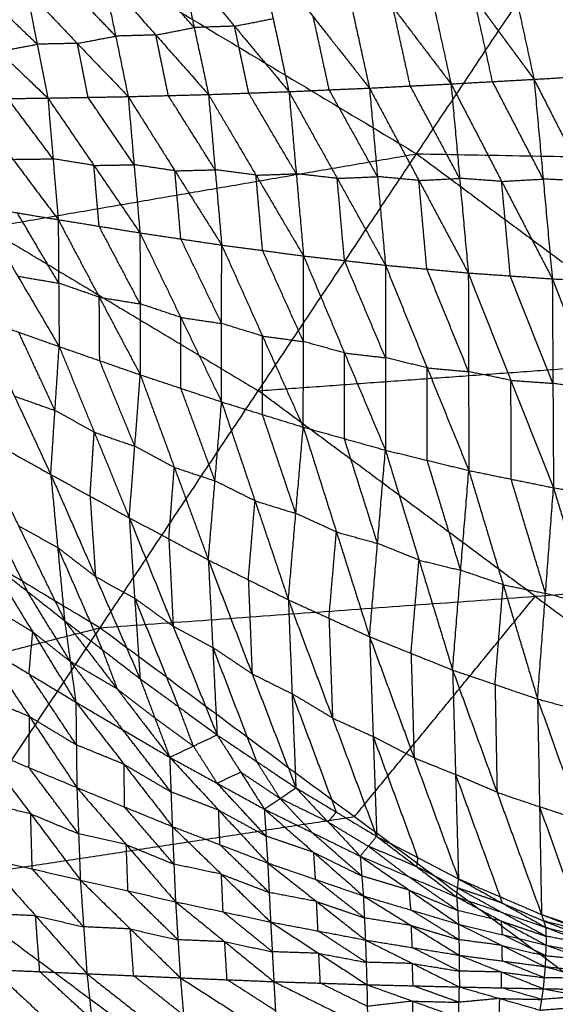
# Model space of a CAD drawing. Header units: millimetres. Extents: x -106 to 110, y -96 to 120.
# Tile 823 of 1020: x 42.23 to 48.4, y 69.49 to 80.83. Entities that reach past the tile are written whole.
import ezdxf

# ---------------------------------------------------------------- set-up
doc = ezdxf.new("R2010")
doc.units = ezdxf.units.MM
doc.header["$MEASUREMENT"] = 0
doc.layers.add('Default', color=7, linetype='Continuous', true_color=0x000000)

msp = doc.modelspace()

# ---------------------------------------------------------------- linework, layer by layer
at = {"layer": 'Default'}
for points in [[(46.805, 79.281, 5.589), (48.44, 81.728, 6.271), (50.075, 84.175, 6.953)], [(39.989, 83.366, 5.589), (43.397, 81.323, 5.589), (46.805, 79.281, 5.589)], [(47.714, 82.169, 1.522), (47.936, 81.154, 0.871), (48.158, 80.139, 0.22)], [(47.714, 82.169, 1.522), (48.424, 81.183, 0.884), (49.134, 80.197, 0.246)], [(46.777, 82.012, 1.449), (46.989, 81.049, 0.835), (47.202, 80.086, 0.222)], [(46.777, 82.012, 1.449), (47.467, 81.076, 0.834), (48.158, 80.139, 0.22)], [(45.863, 81.848, 1.393), (46.063, 80.943, 0.821), (46.262, 80.038, 0.249)], [(45.863, 81.848, 1.393), (46.533, 80.967, 0.808), (47.202, 80.086, 0.222)], [(44.968, 81.678, 1.352), (45.151, 80.838, 0.823), (45.334, 79.997, 0.294)], [(44.968, 81.678, 1.352), (45.615, 80.858, 0.8), (46.262, 80.038, 0.249)], [(44.242, 80.735, 0.839), (43.939, 81.077, 1.075), (43.635, 81.419, 1.312)], [(44.078, 81.505, 1.322), (44.242, 80.735, 0.839), (44.407, 79.964, 0.355)], [(44.078, 81.505, 1.322), (44.706, 80.751, 0.808), (45.334, 79.997, 0.294)], [(38.442, 80.472, 5.132), (40.919, 80.897, 5.36), (43.397, 81.323, 5.589)], [(43.193, 81.333, 1.302), (43.337, 80.636, 0.865), (43.481, 79.94, 0.427)], [(43.193, 81.333, 1.302), (43.8, 80.649, 0.829), (44.407, 79.964, 0.355)], [(43.337, 80.636, 0.865), (43.045, 80.943, 1.08), (42.752, 81.249, 1.296)], [(42.433, 80.543, 0.898), (42.152, 80.812, 1.091), (41.871, 81.081, 1.285)], [(42.311, 81.164, 1.289), (42.433, 80.543, 0.898), (42.556, 79.923, 0.506)], [(42.311, 81.164, 1.289), (42.896, 80.552, 0.858), (43.481, 79.94, 0.427)], [(41.431, 80.998, 1.281), (41.993, 80.461, 0.893), (42.556, 79.923, 0.506)], [(46.732, 80.062, 0.235), (46.632, 80.515, 0.522), (46.533, 80.967, 0.808)], [(47.68, 80.113, 0.221), (47.574, 80.594, 0.528), (47.467, 81.076, 0.834)], [(45.798, 80.018, 0.272), (45.706, 80.438, 0.536), (45.615, 80.858, 0.8)], [(44.706, 80.751, 0.808), (44.474, 80.743, 0.823), (44.242, 80.735, 0.839)], [(44.706, 80.751, 0.808), (44.928, 80.794, 0.816), (45.151, 80.838, 0.823)], [(44.87, 79.981, 0.325), (44.788, 80.366, 0.566), (44.706, 80.751, 0.808)], [(42.896, 80.552, 0.858), (43.117, 80.594, 0.861), (43.337, 80.636, 0.865)], [(43.8, 80.649, 0.829), (43.569, 80.643, 0.847), (43.337, 80.636, 0.865)], [(43.8, 80.649, 0.829), (44.021, 80.692, 0.834), (44.242, 80.735, 0.839)], [(43.944, 79.952, 0.391), (43.872, 80.3, 0.61), (43.8, 80.649, 0.829)], [(41.993, 80.461, 0.893), (42.213, 80.502, 0.895), (42.433, 80.543, 0.898)], [(42.896, 80.552, 0.858), (42.665, 80.548, 0.878), (42.433, 80.543, 0.898)], [(43.019, 79.931, 0.467), (42.957, 80.242, 0.662), (42.896, 80.552, 0.858)], [(48.158, 80.139, 0.22), (48.646, 80.168, 0.233), (49.134, 80.197, 0.246)], [(46.262, 80.038, 0.249), (46.732, 80.062, 0.235), (47.202, 80.086, 0.222)], [(47.301, 78.998, -0.077), (47.017, 79.53, 0.079), (46.732, 80.062, 0.235)], [(47.202, 80.086, 0.222), (47.68, 80.113, 0.221), (48.158, 80.139, 0.22)], [(47.202, 80.086, 0.222), (47.301, 78.998, -0.077), (47.401, 77.909, -0.377)], [(47.202, 80.086, 0.222), (47.785, 78.963, -0.099), (48.369, 77.841, -0.421)], [(48.264, 78.99, -0.101), (47.972, 79.551, 0.06), (47.68, 80.113, 0.221)], [(48.158, 80.139, 0.22), (48.264, 78.99, -0.101), (48.369, 77.841, -0.421)], [(48.158, 80.139, 0.22), (48.756, 78.966, -0.106), (49.353, 77.793, -0.432)], [(43.481, 79.94, 0.427), (43.944, 79.952, 0.391), (44.407, 79.964, 0.355)], [(44.483, 79.097, 0.124), (44.213, 79.524, 0.258), (43.944, 79.952, 0.391)], [(44.407, 79.964, 0.355), (44.87, 79.981, 0.325), (45.334, 79.997, 0.294)], [(44.407, 79.964, 0.355), (44.483, 79.097, 0.124), (44.559, 78.23, -0.107)], [(44.407, 79.964, 0.355), (44.954, 79.035, 0.07), (45.502, 78.105, -0.215)], [(45.418, 79.051, 0.04), (45.144, 79.516, 0.182), (44.87, 79.981, 0.325)], [(45.334, 79.997, 0.294), (45.798, 80.018, 0.272), (46.262, 80.038, 0.249)], [(45.334, 79.997, 0.294), (45.418, 79.051, 0.04), (45.502, 78.105, -0.215)], [(45.334, 79.997, 0.294), (45.89, 78.998, -0.006), (46.446, 77.998, -0.307)], [(46.354, 79.018, -0.029), (46.076, 79.518, 0.121), (45.798, 80.018, 0.272)], [(46.262, 80.038, 0.249), (46.354, 79.018, -0.029), (46.446, 77.998, -0.307)], [(46.262, 80.038, 0.249), (46.831, 78.974, -0.064), (47.401, 77.909, -0.377)], [(41.632, 79.912, 0.587), (42.094, 79.917, 0.547), (42.556, 79.923, 0.506)], [(41.632, 79.912, 0.587), (42.153, 79.217, 0.363), (42.675, 78.523, 0.139)], [(42.615, 79.223, 0.323), (42.355, 79.57, 0.435), (42.094, 79.917, 0.547)], [(42.556, 79.923, 0.506), (43.019, 79.931, 0.467), (43.481, 79.94, 0.427)], [(42.556, 79.923, 0.506), (42.615, 79.223, 0.323), (42.675, 78.523, 0.139)], [(42.556, 79.923, 0.506), (43.086, 79.147, 0.259), (43.617, 78.371, 0.013)], [(43.549, 79.155, 0.22), (43.284, 79.543, 0.343), (43.019, 79.931, 0.467)], [(43.481, 79.94, 0.427), (43.549, 79.155, 0.22), (43.617, 78.371, 0.013)], [(43.481, 79.94, 0.427), (44.02, 79.085, 0.16), (44.559, 78.23, -0.107)], [(36.895, 77.577, 4.676), (41.85, 78.429, 5.132), (46.805, 79.281, 5.589)], [(43.158, 73.823, 4.676), (44.981, 76.552, 5.132), (46.805, 79.281, 5.589)], [(46.805, 79.281, 5.589), (49.996, 76.914, 5.589), (53.187, 74.547, 5.589)], [(46.805, 79.281, 5.589), (51.863, 79.189, 6.271), (56.921, 79.098, 6.953)], [(42.153, 79.217, 0.363), (42.384, 79.22, 0.343), (42.615, 79.223, 0.323)], [(43.086, 79.147, 0.259), (42.851, 79.185, 0.291), (42.615, 79.223, 0.323)], [(43.086, 79.147, 0.259), (43.318, 79.151, 0.24), (43.549, 79.155, 0.22)], [(44.02, 79.085, 0.16), (43.785, 79.12, 0.19), (43.549, 79.155, 0.22)], [(43.146, 78.447, 0.076), (43.116, 78.797, 0.168), (43.086, 79.147, 0.259)], [(44.02, 79.085, 0.16), (44.251, 79.091, 0.142), (44.483, 79.097, 0.124)], [(44.088, 78.301, -0.047), (44.054, 78.693, 0.057), (44.02, 79.085, 0.16)], [(44.954, 79.035, 0.07), (44.719, 79.066, 0.097), (44.483, 79.097, 0.124)], [(44.954, 79.035, 0.07), (45.186, 79.043, 0.055), (45.418, 79.051, 0.04)], [(45.89, 78.998, -0.006), (45.654, 79.024, 0.017), (45.418, 79.051, 0.04)], [(45.03, 78.168, -0.161), (44.992, 78.601, -0.045), (44.954, 79.035, 0.07)], [(45.89, 78.998, -0.006), (46.122, 79.008, -0.017), (46.354, 79.018, -0.029)], [(45.974, 78.052, -0.261), (45.932, 78.525, -0.133), (45.89, 78.998, -0.006)], [(46.831, 78.974, -0.064), (46.593, 78.996, -0.047), (46.354, 79.018, -0.029)], [(46.831, 78.974, -0.064), (47.066, 78.986, -0.071), (47.301, 78.998, -0.077)], [(46.923, 77.954, -0.342), (46.877, 78.464, -0.203), (46.831, 78.974, -0.064)], [(47.785, 78.963, -0.099), (47.543, 78.981, -0.088), (47.301, 78.998, -0.077)], [(47.785, 78.963, -0.099), (48.025, 78.977, -0.1), (48.264, 78.99, -0.101)], [(47.885, 77.875, -0.399), (47.835, 78.419, -0.249), (47.785, 78.963, -0.099)], [(48.756, 78.966, -0.106), (48.51, 78.978, -0.103), (48.264, 78.99, -0.101)], [(41.734, 78.68, 0.266), (42.204, 78.601, 0.203), (42.675, 78.523, 0.139)], [(41.734, 78.68, 0.266), (42.21, 77.871, 0.187), (42.686, 77.061, 0.107)], [(42.68, 77.792, 0.123), (42.442, 78.197, 0.163), (42.204, 78.601, 0.203)], [(42.675, 78.523, 0.139), (42.68, 77.792, 0.123), (42.686, 77.061, 0.107)], [(42.675, 78.523, 0.139), (43.146, 78.447, 0.076), (43.617, 78.371, 0.013)], [(42.675, 78.523, 0.139), (43.148, 77.629, 0.055), (43.621, 76.736, -0.029)], [(41.85, 78.429, 5.132), (43.415, 77.49, 5.132), (44.981, 76.552, 5.132)], [(43.619, 77.553, -0.008), (43.382, 78, 0.034), (43.146, 78.447, 0.076)], [(43.617, 78.371, 0.013), (43.619, 77.553, -0.008), (43.621, 76.736, -0.029)], [(43.617, 78.371, 0.013), (44.087, 77.397, -0.073), (44.558, 76.424, -0.159)], [(43.617, 78.371, 0.013), (44.088, 78.301, -0.047), (44.559, 78.23, -0.107)], [(44.558, 77.327, -0.133), (44.323, 77.814, -0.09), (44.088, 78.301, -0.047)], [(44.558, 76.424, -0.159), (44.558, 77.327, -0.133), (44.559, 78.23, -0.107)], [(44.559, 78.23, -0.107), (45.029, 77.182, -0.193), (45.499, 76.133, -0.279)], [(44.559, 78.23, -0.107), (45.03, 78.168, -0.161), (45.502, 78.105, -0.215)], [(45.501, 77.119, -0.247), (45.265, 77.643, -0.204), (45.03, 78.168, -0.161)], [(45.499, 76.133, -0.279), (45.501, 77.119, -0.247), (45.502, 78.105, -0.215)], [(45.502, 78.105, -0.215), (45.974, 78.052, -0.261), (46.446, 77.998, -0.307)], [(45.502, 78.105, -0.215), (45.974, 76.987, -0.298), (46.446, 75.868, -0.382)], [(46.446, 76.933, -0.344), (46.21, 77.492, -0.302), (45.974, 78.052, -0.261)], [(46.446, 77.998, -0.307), (46.446, 76.933, -0.344), (46.446, 75.868, -0.382)], [(46.446, 77.998, -0.307), (46.923, 77.954, -0.342), (47.401, 77.909, -0.377)], [(46.446, 77.998, -0.307), (46.926, 76.816, -0.386), (47.407, 75.634, -0.465)], [(47.404, 76.772, -0.421), (47.164, 77.363, -0.381), (46.923, 77.954, -0.342)], [(47.401, 77.909, -0.377), (47.404, 76.772, -0.421), (47.407, 75.634, -0.465)], [(47.401, 77.909, -0.377), (47.885, 77.875, -0.399), (48.369, 77.841, -0.421)], [(47.401, 77.909, -0.377), (47.892, 76.672, -0.45), (48.383, 75.435, -0.522)], [(42.21, 77.871, 0.187), (42.445, 77.831, 0.155), (42.68, 77.792, 0.123)], [(43.148, 77.629, 0.055), (42.914, 77.711, 0.089), (42.68, 77.792, 0.123)], [(48.376, 76.638, -0.472), (48.131, 77.256, -0.435), (47.885, 77.875, -0.399)], [(48.369, 77.841, -0.421), (48.376, 76.638, -0.472), (48.383, 75.435, -0.522)], [(48.369, 77.841, -0.421), (48.861, 77.817, -0.426), (49.353, 77.793, -0.432)], [(48.369, 77.841, -0.421), (48.873, 76.559, -0.484), (49.377, 75.277, -0.548)], [(36.895, 77.577, 4.676), (40.026, 75.7, 4.676), (43.158, 73.823, 4.676)], [(43.153, 76.899, 0.039), (43.151, 77.264, 0.047), (43.148, 77.629, 0.055)], [(43.148, 77.629, 0.055), (43.383, 77.591, 0.024), (43.619, 77.553, -0.008)], [(44.087, 77.397, -0.073), (43.853, 77.475, -0.041), (43.619, 77.553, -0.008)], [(41.752, 77.392, 0.243), (42.171, 76.49, 0.361), (42.589, 75.588, 0.479)], [(41.752, 77.392, 0.243), (42.219, 77.227, 0.175), (42.686, 77.061, 0.107)], [(44.089, 76.58, -0.094), (44.088, 76.989, -0.084), (44.087, 77.397, -0.073)], [(44.087, 77.397, -0.073), (44.323, 77.362, -0.103), (44.558, 77.327, -0.133)], [(42.638, 76.325, 0.293), (42.428, 76.776, 0.234), (42.219, 77.227, 0.175)], [(45.029, 77.182, -0.193), (44.794, 77.254, -0.163), (44.558, 77.327, -0.133)], [(45.029, 76.278, -0.219), (45.029, 76.73, -0.206), (45.029, 77.182, -0.193)], [(45.029, 77.182, -0.193), (45.265, 77.15, -0.22), (45.501, 77.119, -0.247)], [(45.974, 76.987, -0.298), (45.737, 77.053, -0.273), (45.501, 77.119, -0.247)], [(42.589, 75.588, 0.479), (42.638, 76.325, 0.293), (42.686, 77.061, 0.107)], [(42.686, 77.061, 0.107), (43.09, 76.075, 0.243), (43.494, 75.089, 0.379)], [(42.686, 77.061, 0.107), (43.153, 76.899, 0.039), (43.621, 76.736, -0.029)], [(43.558, 75.912, 0.175), (43.355, 76.405, 0.107), (43.153, 76.899, 0.039)], [(44.981, 76.552, 5.132), (47.489, 76.733, 5.36), (49.996, 76.914, 5.589)], [(45.973, 76.001, -0.33), (45.973, 76.494, -0.314), (45.974, 76.987, -0.298)], [(45.974, 76.987, -0.298), (46.21, 76.96, -0.321), (46.446, 76.933, -0.344)], [(46.926, 76.816, -0.386), (46.686, 76.875, -0.365), (46.446, 76.933, -0.344)], [(46.927, 75.751, -0.423), (46.927, 76.284, -0.405), (46.926, 76.816, -0.386)], [(46.926, 76.816, -0.386), (47.165, 76.794, -0.403), (47.404, 76.772, -0.421)], [(47.892, 76.672, -0.45), (47.648, 76.722, -0.435), (47.404, 76.772, -0.421)], [(43.494, 75.089, 0.379), (43.558, 75.912, 0.175), (43.621, 76.736, -0.029)], [(43.621, 76.736, -0.029), (44.013, 75.67, 0.127), (44.405, 74.604, 0.283)], [(43.621, 76.736, -0.029), (44.089, 76.58, -0.094), (44.558, 76.424, -0.159)], [(47.895, 75.534, -0.494), (47.894, 76.103, -0.472), (47.892, 76.672, -0.45)], [(47.892, 76.672, -0.45), (48.134, 76.655, -0.461), (48.376, 76.638, -0.472)], [(44.482, 75.514, 0.062), (44.286, 76.047, -0.016), (44.089, 76.58, -0.094)], [(48.172, 74.185, 5.132), (46.577, 75.369, 5.132), (44.981, 76.552, 5.132)], [(48.873, 76.559, -0.484), (48.625, 76.598, -0.478), (48.376, 76.638, -0.472)], [(42.171, 76.49, 0.361), (42.404, 76.407, 0.327), (42.638, 76.325, 0.293)], [(43.09, 76.075, 0.243), (42.864, 76.2, 0.268), (42.638, 76.325, 0.293)], [(44.405, 74.604, 0.283), (44.482, 75.514, 0.062), (44.558, 76.424, -0.159)], [(44.558, 76.424, -0.159), (44.943, 75.284, 0.019), (45.327, 74.145, 0.197)], [(44.558, 76.424, -0.159), (45.029, 76.278, -0.219), (45.499, 76.133, -0.279)], [(45.413, 75.139, -0.041), (45.221, 75.709, -0.13), (45.029, 76.278, -0.219)], [(41.686, 76.092, 0.581), (42.138, 75.84, 0.53), (42.589, 75.588, 0.479)], [(41.686, 76.092, 0.581), (42.217, 74.998, 0.938), (42.749, 73.904, 1.295)], [(45.327, 74.145, 0.197), (45.413, 75.139, -0.041), (45.499, 76.133, -0.279)], [(45.499, 76.133, -0.279), (45.881, 74.926, -0.077), (46.263, 73.72, 0.124)], [(45.499, 76.133, -0.279), (45.973, 76.001, -0.33), (46.446, 75.868, -0.382)], [(43.042, 75.338, 0.429), (43.066, 75.707, 0.336), (43.09, 76.075, 0.243)], [(43.09, 76.075, 0.243), (43.324, 75.994, 0.209), (43.558, 75.912, 0.175)], [(46.355, 74.794, -0.129), (46.164, 75.397, -0.23), (45.973, 76.001, -0.33)], [(44.013, 75.67, 0.127), (43.785, 75.791, 0.151), (43.558, 75.912, 0.175)], [(46.263, 73.72, 0.124), (46.355, 74.794, -0.129), (46.446, 75.868, -0.382)], [(46.446, 75.868, -0.382), (46.833, 74.602, -0.157), (47.22, 73.336, 0.068)], [(46.446, 75.868, -0.382), (46.927, 75.751, -0.423), (47.407, 75.634, -0.465)], [(47.313, 74.485, -0.198), (47.12, 75.118, -0.311), (46.927, 75.751, -0.423)], [(43.95, 74.847, 0.331), (43.981, 75.258, 0.229), (44.013, 75.67, 0.127)], [(44.013, 75.67, 0.127), (44.247, 75.592, 0.095), (44.482, 75.514, 0.062)], [(42.589, 75.588, 0.479), (42.669, 74.746, 0.887), (42.749, 73.904, 1.295)], [(42.589, 75.588, 0.479), (43.042, 75.338, 0.429), (43.494, 75.089, 0.379)], [(42.589, 75.588, 0.479), (43.104, 74.412, 0.882), (43.618, 73.236, 1.285)], [(47.22, 73.336, 0.068), (47.313, 74.485, -0.198), (47.407, 75.634, -0.465)], [(47.407, 75.634, -0.465), (47.803, 74.318, -0.216), (48.199, 73.003, 0.033)], [(47.407, 75.634, -0.465), (47.895, 75.534, -0.494), (48.383, 75.435, -0.522)], [(48.291, 74.219, -0.245), (48.093, 74.877, -0.369), (47.895, 75.534, -0.494)], [(44.943, 75.284, 0.019), (44.712, 75.399, 0.041), (44.482, 75.514, 0.062)], [(48.199, 73.003, 0.033), (48.291, 74.219, -0.245), (48.383, 75.435, -0.522)], [(48.383, 75.435, -0.522), (48.792, 74.083, -0.249), (49.201, 72.732, 0.024)], [(48.383, 75.435, -0.522), (48.88, 75.356, -0.535), (49.377, 75.277, -0.548)], [(41.784, 75.338, 0.945), (42.05, 74.791, 1.123), (42.316, 74.245, 1.302)], [(43.042, 75.338, 0.429), (43.073, 74.875, 0.656), (43.104, 74.412, 0.882)], [(44.866, 74.375, 0.24), (44.904, 74.83, 0.13), (44.943, 75.284, 0.019)], [(44.943, 75.284, 0.019), (45.178, 75.212, -0.011), (45.413, 75.139, -0.041)], [(43.494, 75.089, 0.379), (43.556, 74.162, 0.832), (43.618, 73.236, 1.285)], [(43.494, 75.089, 0.379), (43.95, 74.847, 0.331), (44.405, 74.604, 0.283)], [(43.494, 75.089, 0.379), (44, 73.839, 0.83), (44.506, 72.589, 1.282)], [(45.881, 74.926, -0.077), (45.647, 75.033, -0.059), (45.413, 75.139, -0.041)], [(42.217, 74.998, 0.938), (42.443, 74.872, 0.913), (42.669, 74.746, 0.887)], [(43.95, 74.847, 0.331), (43.975, 74.343, 0.581), (44, 73.839, 0.83)], [(45.795, 73.932, 0.161), (45.838, 74.429, 0.042), (45.881, 74.926, -0.077)], [(45.881, 74.926, -0.077), (46.118, 74.86, -0.103), (46.355, 74.794, -0.129)], [(42.669, 74.746, 0.887), (42.926, 74.158, 1.089), (43.183, 73.57, 1.29)], [(43.104, 74.412, 0.882), (42.886, 74.579, 0.885), (42.669, 74.746, 0.887)], [(46.833, 74.602, -0.157), (46.594, 74.698, -0.143), (46.355, 74.794, -0.129)], [(41.883, 74.585, 1.308), (42.316, 74.245, 1.302), (42.749, 73.904, 1.295)], [(41.883, 74.585, 1.308), (42.381, 73.775, 0.842), (42.878, 72.966, 0.376)], [(43.158, 73.823, 4.676), (48.172, 74.185, 5.132), (53.187, 74.547, 5.589)], [(44.405, 74.604, 0.283), (44.456, 73.596, 0.783), (44.506, 72.589, 1.282)], [(44.405, 74.604, 0.283), (44.866, 74.375, 0.24), (45.327, 74.145, 0.197)], [(44.405, 74.604, 0.283), (44.909, 73.292, 0.785), (45.414, 71.98, 1.286)], [(46.741, 73.528, 0.096), (46.787, 74.065, -0.03), (46.833, 74.602, -0.157)], [(46.833, 74.602, -0.157), (47.073, 74.543, -0.178), (47.313, 74.485, -0.198)], [(43.104, 74.412, 0.882), (43.33, 74.287, 0.857), (43.556, 74.162, 0.832)], [(47.803, 74.318, -0.216), (47.558, 74.402, -0.207), (47.313, 74.485, -0.198)], [(44.866, 74.375, 0.24), (44.888, 73.833, 0.513), (44.909, 73.292, 0.785)], [(47.709, 73.169, 0.051), (47.756, 73.744, -0.083), (47.803, 74.318, -0.216)], [(47.803, 74.318, -0.216), (48.047, 74.269, -0.23), (48.291, 74.219, -0.245)], [(42.813, 73.435, 0.835), (42.565, 73.84, 1.069), (42.316, 74.245, 1.302)], [(43.556, 74.162, 0.832), (43.809, 73.537, 1.058), (44.062, 72.912, 1.284)], [(44, 73.839, 0.83), (43.778, 74.001, 0.831), (43.556, 74.162, 0.832)], [(46.09, 71.648, 4.676), (47.131, 72.917, 4.904), (48.172, 74.185, 5.132)], [(48.172, 74.185, 5.132), (49.639, 73.098, 5.132), (51.105, 72.01, 5.132)], [(48.792, 74.083, -0.249), (48.542, 74.151, -0.247), (48.291, 74.219, -0.245)], [(42.381, 73.775, 0.842), (42.111, 73.938, 0.806), (41.841, 74.1, 0.769)], [(45.327, 74.145, 0.197), (45.37, 73.062, 0.742), (45.414, 71.98, 1.286)], [(45.327, 74.145, 0.197), (45.795, 73.932, 0.161), (46.263, 73.72, 0.124)], [(45.327, 74.145, 0.197), (45.836, 72.783, 0.749), (46.345, 71.42, 1.3)], [(33.586, 71.387, 4.188), (38.372, 72.605, 4.432), (43.158, 73.823, 4.676)], [(39.258, 67.987, 4.188), (41.208, 70.905, 4.432), (43.158, 73.823, 4.676)], [(42.749, 73.904, 1.295), (42.813, 73.435, 0.835), (42.878, 72.966, 0.376)], [(42.749, 73.904, 1.295), (43.183, 73.57, 1.29), (43.618, 73.236, 1.285)], [(42.749, 73.904, 1.295), (43.354, 73.118, 0.911), (43.96, 72.331, 0.526)], [(43.158, 73.823, 4.676), (46.09, 71.648, 4.676), (49.023, 69.473, 4.676)], [(44, 73.839, 0.83), (44.228, 73.718, 0.806), (44.456, 73.596, 0.783)], [(45.795, 73.932, 0.161), (45.816, 73.358, 0.455), (45.836, 72.783, 0.749)], [(42.339, 73.291, 0.303), (42.36, 73.533, 0.573), (42.381, 73.775, 0.842)], [(42.381, 73.775, 0.842), (42.597, 73.605, 0.839), (42.813, 73.435, 0.835)], [(46.263, 73.72, 0.124), (46.304, 72.57, 0.712), (46.345, 71.42, 1.3)], [(46.263, 73.72, 0.124), (46.741, 73.528, 0.096), (47.22, 73.336, 0.068)], [(46.263, 73.72, 0.124), (46.776, 72.325, 0.725), (47.288, 70.931, 1.325)], [(41.799, 73.616, 0.23), (42.339, 73.291, 0.303), (42.878, 72.966, 0.376)], [(41.799, 73.616, 0.23), (42.345, 72.799, 0.02), (42.89, 71.982, -0.191)], [(44.456, 73.596, 0.783), (44.708, 72.94, 1.033), (44.96, 72.284, 1.284)], [(44.909, 73.292, 0.785), (44.683, 73.444, 0.784), (44.456, 73.596, 0.783)], [(43.183, 73.57, 1.29), (43.269, 73.344, 1.1), (43.354, 73.118, 0.911)], [(46.741, 73.528, 0.096), (46.759, 72.926, 0.411), (46.776, 72.325, 0.725)], [(42.813, 73.435, 0.835), (43.116, 73.042, 0.643), (43.419, 72.648, 0.451)], [(43.354, 73.118, 0.911), (43.084, 73.276, 0.873), (42.813, 73.435, 0.835)], [(42.884, 72.474, 0.092), (42.612, 72.882, 0.198), (42.339, 73.291, 0.303)], [(44.909, 73.292, 0.785), (45.14, 73.177, 0.763), (45.37, 73.062, 0.742)], [(47.22, 73.336, 0.068), (47.254, 72.133, 0.697), (47.288, 70.931, 1.325)], [(47.22, 73.336, 0.068), (47.709, 73.169, 0.051), (48.199, 73.003, 0.033)], [(47.22, 73.336, 0.068), (47.732, 71.928, 0.715), (48.245, 70.52, 1.363)], [(43.618, 73.236, 1.285), (43.789, 72.784, 0.906), (43.96, 72.331, 0.526)], [(43.618, 73.236, 1.285), (44.062, 72.912, 1.284), (44.506, 72.589, 1.282)], [(47.709, 73.169, 0.051), (47.721, 72.549, 0.383), (47.732, 71.928, 0.715)], [(42.345, 72.799, 0.02), (42.069, 72.914, -0.041), (41.792, 73.029, -0.101)], [(43.354, 73.118, 0.911), (43.572, 72.951, 0.908), (43.789, 72.784, 0.906)], [(45.37, 73.062, 0.742), (45.625, 72.381, 1.017), (45.879, 71.7, 1.293)], [(45.836, 72.783, 0.749), (45.603, 72.923, 0.745), (45.37, 73.062, 0.742)], [(42.878, 72.966, 0.376), (42.884, 72.474, 0.092), (42.89, 71.982, -0.191)], [(42.878, 72.966, 0.376), (43.419, 72.648, 0.451), (43.96, 72.331, 0.526)], [(42.878, 72.966, 0.376), (43.434, 72.25, 0.216), (43.989, 71.534, 0.056)], [(48.199, 73.003, 0.033), (48.222, 71.761, 0.698), (48.245, 70.52, 1.363)], [(48.199, 73.003, 0.033), (48.7, 72.867, 0.028), (49.201, 72.732, 0.024)], [(48.199, 73.003, 0.033), (48.7, 71.602, 0.723), (49.202, 70.201, 1.413)], [(44.233, 72.46, 0.904), (44.148, 72.686, 1.094), (44.062, 72.912, 1.284)], [(42.338, 72.212, -0.312), (42.341, 72.506, -0.146), (42.345, 72.799, 0.02)], [(42.345, 72.799, 0.02), (42.615, 72.636, 0.056), (42.884, 72.474, 0.092)], [(43.789, 72.784, 0.906), (44.011, 72.622, 0.905), (44.233, 72.46, 0.904)], [(45.836, 72.783, 0.749), (46.07, 72.676, 0.731), (46.304, 72.57, 0.712)], [(43.974, 71.932, 0.291), (43.697, 72.29, 0.371), (43.419, 72.648, 0.451)], [(43.96, 72.331, 0.526), (44.233, 72.46, 0.904), (44.506, 72.589, 1.282)], [(44.506, 72.589, 1.282), (44.778, 72.161, 0.982), (45.05, 71.734, 0.681)], [(44.506, 72.589, 1.282), (44.96, 72.284, 1.284), (45.414, 71.98, 1.286)], [(43.434, 72.25, 0.216), (43.159, 72.362, 0.154), (42.884, 72.474, 0.092)], [(46.304, 72.57, 0.712), (46.561, 71.873, 1.013), (46.817, 71.176, 1.313)], [(46.776, 72.325, 0.725), (46.54, 72.448, 0.719), (46.304, 72.57, 0.712)], [(41.786, 72.443, -0.433), (42.338, 72.212, -0.312), (42.89, 71.982, -0.191)], [(41.786, 72.443, -0.433), (42.358, 71.68, -0.421), (42.93, 70.917, -0.409)], [(44.233, 72.46, 0.904), (44.369, 72.246, 0.754), (44.505, 72.033, 0.604)], [(43.44, 71.758, -0.068), (43.437, 72.004, 0.074), (43.434, 72.25, 0.216)], [(43.434, 72.25, 0.216), (43.704, 72.091, 0.254), (43.974, 71.932, 0.291)], [(43.96, 72.331, 0.526), (43.974, 71.932, 0.291), (43.989, 71.534, 0.056)], [(43.96, 72.331, 0.526), (44.505, 72.033, 0.604), (45.05, 71.734, 0.681)], [(43.96, 72.331, 0.526), (44.524, 71.722, 0.416), (45.089, 71.114, 0.305)], [(45.232, 71.857, 0.984), (45.096, 72.071, 1.134), (44.96, 72.284, 1.284)], [(46.776, 72.325, 0.725), (47.015, 72.229, 0.711), (47.254, 72.133, 0.697)], [(42.91, 71.45, -0.3), (42.624, 71.831, -0.306), (42.338, 72.212, -0.312)], [(44.505, 72.033, 0.604), (44.642, 72.097, 0.793), (44.778, 72.161, 0.982)], [(44.778, 72.161, 0.982), (45.005, 72.009, 0.983), (45.232, 71.857, 0.984)], [(47.254, 72.133, 0.697), (47.51, 71.429, 1.02), (47.767, 70.725, 1.344)], [(47.732, 71.928, 0.715), (47.493, 72.03, 0.706), (47.254, 72.133, 0.697)], [(45.069, 71.424, 0.493), (44.787, 71.728, 0.549), (44.505, 72.033, 0.604)], [(42.89, 71.982, -0.191), (42.91, 71.45, -0.3), (42.93, 70.917, -0.409)], [(42.89, 71.982, -0.191), (43.44, 71.758, -0.068), (43.989, 71.534, 0.056)], [(42.89, 71.982, -0.191), (43.459, 71.325, -0.157), (44.027, 70.667, -0.124)], [(44.524, 71.722, 0.416), (44.249, 71.827, 0.353), (43.974, 71.932, 0.291)], [(45.05, 71.734, 0.681), (45.232, 71.857, 0.984), (45.414, 71.98, 1.286)], [(45.414, 71.98, 1.286), (45.784, 71.586, 1.062), (46.155, 71.192, 0.838)], [(45.414, 71.98, 1.286), (45.879, 71.7, 1.293), (46.345, 71.42, 1.3)], [(47.732, 71.928, 0.715), (47.977, 71.845, 0.707), (48.222, 71.761, 0.698)], [(42.358, 71.68, -0.421), (42.081, 71.744, -0.491), (41.803, 71.808, -0.56)], [(45.232, 71.857, 0.984), (45.417, 71.66, 0.872), (45.602, 71.463, 0.76)], [(45.784, 71.586, 1.062), (45.508, 71.721, 1.023), (45.232, 71.857, 0.984)], [(42.375, 71.046, -0.548), (42.367, 71.363, -0.484), (42.358, 71.68, -0.421)], [(42.358, 71.68, -0.421), (42.634, 71.565, -0.36), (42.91, 71.45, -0.3)], [(44.008, 71.1, -0.034), (43.724, 71.429, -0.051), (43.44, 71.758, -0.068)], [(44.539, 71.324, 0.181), (44.532, 71.523, 0.298), (44.524, 71.722, 0.416)], [(44.524, 71.722, 0.416), (44.797, 71.573, 0.454), (45.069, 71.424, 0.493)], [(45.05, 71.734, 0.681), (45.069, 71.424, 0.493), (45.089, 71.114, 0.305)], [(45.05, 71.734, 0.681), (45.602, 71.463, 0.76), (46.155, 71.192, 0.838)], [(45.05, 71.734, 0.681), (45.62, 71.235, 0.615), (46.191, 70.735, 0.549)], [(45.879, 71.7, 1.293), (45.832, 71.643, 1.178), (45.784, 71.586, 1.062)], [(48.222, 71.761, 0.698), (48.473, 71.061, 1.043), (48.723, 70.36, 1.388)], [(48.7, 71.602, 0.723), (48.461, 71.682, 0.711), (48.222, 71.761, 0.698)], [(41.208, 70.905, 4.432), (43.649, 71.277, 4.554), (46.09, 71.648, 4.676)], [(45.784, 71.586, 1.062), (46.017, 71.446, 1.066), (46.25, 71.306, 1.069)], [(43.459, 71.325, -0.157), (43.185, 71.387, -0.229), (42.91, 71.45, -0.3)], [(43.989, 71.534, 0.056), (44.008, 71.1, -0.034), (44.027, 70.667, -0.124)], [(43.989, 71.534, 0.056), (44.539, 71.324, 0.181), (45.089, 71.114, 0.305)], [(43.989, 71.534, 0.056), (44.556, 70.984, 0.109), (45.123, 70.434, 0.162)], [(46.173, 70.964, 0.693), (45.887, 71.213, 0.726), (45.602, 71.463, 0.76)], [(45.62, 71.235, 0.615), (45.345, 71.329, 0.554), (45.069, 71.424, 0.493)], [(46.155, 71.192, 0.838), (46.25, 71.306, 1.069), (46.345, 71.42, 1.3)], [(46.345, 71.42, 1.3), (46.806, 71.071, 1.146), (47.267, 70.722, 0.992)], [(46.345, 71.42, 1.3), (46.817, 71.176, 1.313), (47.288, 70.931, 1.325)], [(43.479, 70.792, -0.266), (43.469, 71.058, -0.212), (43.459, 71.325, -0.157)], [(43.459, 71.325, -0.157), (43.734, 71.212, -0.096), (44.008, 71.1, -0.034)], [(45.106, 70.774, 0.234), (44.823, 71.049, 0.207), (44.539, 71.324, 0.181)], [(45.64, 70.924, 0.427), (45.63, 71.08, 0.521), (45.62, 71.235, 0.615)], [(45.62, 71.235, 0.615), (45.896, 71.099, 0.654), (46.173, 70.964, 0.693)], [(46.25, 71.306, 1.069), (46.48, 71.132, 0.992), (46.711, 70.957, 0.915)], [(46.806, 71.071, 1.146), (46.528, 71.189, 1.108), (46.25, 71.306, 1.069)], [(41.821, 71.174, -0.688), (42.375, 71.046, -0.548), (42.93, 70.917, -0.409)], [(41.821, 71.174, -0.688), (42.414, 70.506, -0.517), (43.006, 69.838, -0.347)], [(44.556, 70.984, 0.109), (44.282, 71.042, 0.038), (44.008, 71.1, -0.034)], [(45.089, 71.114, 0.305), (45.106, 70.774, 0.234), (45.123, 70.434, 0.162)], [(45.089, 71.114, 0.305), (45.64, 70.924, 0.427), (46.191, 70.735, 0.549)], [(45.089, 71.114, 0.305), (45.652, 70.67, 0.373), (46.215, 70.227, 0.44)], [(46.155, 71.192, 0.838), (46.173, 70.964, 0.693), (46.191, 70.735, 0.549)], [(46.155, 71.192, 0.838), (46.711, 70.957, 0.915), (47.267, 70.722, 0.992)], [(46.155, 71.192, 0.838), (46.721, 70.801, 0.809), (47.288, 70.409, 0.78)], [(46.817, 71.176, 1.313), (46.812, 71.123, 1.229), (46.806, 71.071, 1.146)], [(42.968, 70.378, -0.378), (42.672, 70.712, -0.463), (42.375, 71.046, -0.548)], [(46.806, 71.071, 1.146), (47.042, 70.949, 1.152), (47.278, 70.826, 1.159)], [(44.141, 68.73, 4.432), (42.674, 69.818, 4.432), (41.208, 70.905, 4.432)], [(42.93, 70.917, -0.409), (42.968, 70.378, -0.378), (43.006, 69.838, -0.347)], [(42.93, 70.917, -0.409), (43.479, 70.792, -0.266), (44.027, 70.667, -0.124)], [(42.93, 70.917, -0.409), (43.506, 70.354, -0.241), (44.083, 69.791, -0.073)], [(44.575, 70.551, 0.019), (44.566, 70.767, 0.064), (44.556, 70.984, 0.109)], [(44.556, 70.984, 0.109), (44.831, 70.879, 0.171), (45.106, 70.774, 0.234)], [(46.203, 70.481, 0.495), (45.921, 70.703, 0.461), (45.64, 70.924, 0.427)], [(46.721, 70.801, 0.809), (46.447, 70.882, 0.751), (46.173, 70.964, 0.693)], [(47.278, 70.566, 0.886), (46.994, 70.761, 0.9), (46.711, 70.957, 0.915)], [(47.267, 70.722, 0.992), (47.278, 70.826, 1.159), (47.288, 70.931, 1.325)], [(47.288, 70.931, 1.325), (47.767, 70.725, 1.344), (48.245, 70.52, 1.363)], [(47.288, 70.931, 1.325), (47.79, 70.652, 1.228), (48.292, 70.373, 1.131)], [(44.055, 70.229, -0.099), (43.767, 70.511, -0.182), (43.479, 70.792, -0.266)], [(45.652, 70.67, 0.373), (45.379, 70.722, 0.303), (45.106, 70.774, 0.234)], [(46.739, 70.572, 0.664), (46.73, 70.686, 0.737), (46.721, 70.801, 0.809)], [(46.721, 70.801, 0.809), (47, 70.683, 0.848), (47.278, 70.566, 0.886)], [(47.278, 70.826, 1.159), (47.529, 70.687, 1.11), (47.78, 70.548, 1.062)], [(47.79, 70.652, 1.228), (47.534, 70.739, 1.193), (47.278, 70.826, 1.159)], [(44.027, 70.667, -0.124), (44.055, 70.229, -0.099), (44.083, 69.791, -0.073)], [(44.027, 70.667, -0.124), (44.575, 70.551, 0.019), (45.123, 70.434, 0.162)], [(44.027, 70.667, -0.124), (44.594, 70.207, 0.039), (45.16, 69.747, 0.201)], [(45.669, 70.331, 0.301), (45.661, 70.5, 0.337), (45.652, 70.67, 0.373)], [(45.652, 70.67, 0.373), (45.927, 70.576, 0.434), (46.203, 70.481, 0.495)], [(46.191, 70.735, 0.549), (46.203, 70.481, 0.495), (46.215, 70.227, 0.44)], [(46.191, 70.735, 0.549), (46.739, 70.572, 0.664), (47.288, 70.409, 0.78)], [(46.191, 70.735, 0.549), (46.744, 70.393, 0.626), (47.297, 70.051, 0.702)], [(47.267, 70.722, 0.992), (47.278, 70.566, 0.886), (47.288, 70.409, 0.78)], [(47.267, 70.722, 0.992), (47.78, 70.548, 1.062), (48.292, 70.373, 1.131)], [(47.267, 70.722, 0.992), (47.783, 70.444, 0.986), (48.3, 70.167, 0.979)], [(47.767, 70.725, 1.344), (47.779, 70.688, 1.286), (47.79, 70.652, 1.228)], [(47.79, 70.652, 1.228), (48.029, 70.549, 1.238), (48.269, 70.446, 1.247)], [(45.142, 70.091, 0.182), (44.858, 70.321, 0.101), (44.575, 70.551, 0.019)], [(47.293, 70.23, 0.741), (47.016, 70.401, 0.703), (46.739, 70.572, 0.664)], [(47.783, 70.444, 0.986), (47.531, 70.505, 0.936), (47.278, 70.566, 0.886)], [(48.296, 70.27, 1.055), (48.038, 70.409, 1.058), (47.78, 70.548, 1.062)], [(42.414, 70.506, -0.517), (42.142, 70.518, -0.584), (41.87, 70.53, -0.651)], [(42.462, 69.862, -0.48), (42.438, 70.184, -0.499), (42.414, 70.506, -0.517)], [(42.414, 70.506, -0.517), (42.691, 70.442, -0.447), (42.968, 70.378, -0.378)], [(45.123, 70.434, 0.162), (45.142, 70.091, 0.182), (45.16, 69.747, 0.201)], [(45.123, 70.434, 0.162), (45.669, 70.331, 0.301), (46.215, 70.227, 0.44)], [(45.123, 70.434, 0.162), (45.678, 70.073, 0.316), (46.232, 69.712, 0.469)], [(46.744, 70.393, 0.626), (46.473, 70.437, 0.56), (46.203, 70.481, 0.495)], [(47.794, 70.288, 0.88), (47.789, 70.366, 0.933), (47.783, 70.444, 0.986)], [(47.783, 70.444, 0.986), (48.04, 70.357, 1.02), (48.296, 70.27, 1.055)], [(48.245, 70.52, 1.363), (48.269, 70.446, 1.247), (48.292, 70.373, 1.131)], [(48.245, 70.52, 1.363), (48.723, 70.36, 1.388), (49.202, 70.201, 1.413)], [(48.245, 70.52, 1.363), (48.778, 70.313, 1.314), (49.311, 70.107, 1.265)], [(48.269, 70.446, 1.247), (48.535, 70.343, 1.222), (48.801, 70.24, 1.198)], [(48.778, 70.313, 1.314), (48.523, 70.38, 1.28), (48.269, 70.446, 1.247)], [(43.506, 70.354, -0.241), (43.237, 70.366, -0.309), (42.968, 70.378, -0.378)], [(43.544, 69.815, -0.21), (43.525, 70.084, -0.225), (43.506, 70.354, -0.241)], [(43.506, 70.354, -0.241), (43.781, 70.291, -0.17), (44.055, 70.229, -0.099)], [(46.224, 69.97, 0.455), (45.946, 70.15, 0.378), (45.669, 70.331, 0.301)], [(46.756, 70.139, 0.571), (46.75, 70.266, 0.598), (46.744, 70.393, 0.626)], [(46.744, 70.393, 0.626), (47.018, 70.312, 0.683), (47.293, 70.23, 0.741)], [(47.288, 70.409, 0.78), (47.293, 70.23, 0.741), (47.297, 70.051, 0.702)], [(47.288, 70.409, 0.78), (47.789, 70.164, 0.852), (48.29, 69.919, 0.925)], [(47.288, 70.409, 0.78), (47.794, 70.288, 0.88), (48.3, 70.167, 0.979)], [(48.292, 70.373, 1.131), (48.296, 70.27, 1.055), (48.3, 70.167, 0.979)], [(48.292, 70.373, 1.131), (48.797, 70.177, 1.146), (49.303, 69.981, 1.16)], [(48.292, 70.373, 1.131), (48.801, 70.24, 1.198), (49.311, 70.107, 1.265)], [(44.594, 70.207, 0.039), (44.324, 70.218, -0.03), (44.055, 70.229, -0.099)], [(44.621, 69.769, 0.064), (44.607, 69.988, 0.051), (44.594, 70.207, 0.039)], [(44.594, 70.207, 0.039), (44.868, 70.149, 0.11), (45.142, 70.091, 0.182)], [(46.215, 70.227, 0.44), (46.224, 69.97, 0.455), (46.232, 69.712, 0.469)], [(46.215, 70.227, 0.44), (46.756, 70.139, 0.571), (47.297, 70.051, 0.702)], [(46.215, 70.227, 0.44), (46.756, 69.956, 0.581), (47.298, 69.686, 0.722)], [(47.789, 70.164, 0.852), (47.541, 70.197, 0.797), (47.293, 70.23, 0.741)], [(48.295, 70.043, 0.952), (48.044, 70.165, 0.916), (47.794, 70.288, 0.88)], [(48.797, 70.177, 1.146), (48.547, 70.223, 1.1), (48.296, 70.27, 1.055)], [(45.678, 70.073, 0.316), (45.41, 70.082, 0.249), (45.142, 70.091, 0.182)], [(47.297, 69.868, 0.712), (47.027, 70.004, 0.642), (46.756, 70.139, 0.571)], [(47.794, 69.985, 0.814), (47.791, 70.074, 0.833), (47.789, 70.164, 0.852)], [(47.789, 70.164, 0.852), (48.042, 70.103, 0.902), (48.295, 70.043, 0.952)], [(48.29, 69.919, 0.925), (48.295, 70.043, 0.952), (48.3, 70.167, 0.979)], [(48.3, 70.167, 0.979), (48.788, 69.993, 1.051), (49.276, 69.819, 1.124)], [(48.3, 70.167, 0.979), (48.801, 70.074, 1.07), (49.303, 69.981, 1.16)], [(45.696, 69.73, 0.335), (45.687, 69.902, 0.326), (45.678, 70.073, 0.316)], [(45.678, 70.073, 0.316), (45.951, 70.021, 0.385), (46.224, 69.97, 0.455)], [(46.756, 69.956, 0.581), (46.49, 69.963, 0.518), (46.224, 69.97, 0.455)], [(47.297, 70.051, 0.702), (47.297, 69.868, 0.712), (47.298, 69.686, 0.722)], [(47.297, 70.051, 0.702), (47.782, 69.858, 0.819), (48.267, 69.665, 0.936)], [(47.297, 70.051, 0.702), (47.794, 69.985, 0.814), (48.29, 69.919, 0.925)], [(48.278, 69.792, 0.93), (48.036, 69.888, 0.872), (47.794, 69.985, 0.814)], [(48.788, 69.993, 1.051), (48.541, 70.018, 1.002), (48.295, 70.043, 0.952)], [(41.918, 69.886, -0.614), (42.462, 69.862, -0.48), (43.006, 69.838, -0.347)], [(41.918, 69.886, -0.614), (42.519, 69.332, -0.286), (43.119, 68.778, 0.041)], [(43.063, 69.308, -0.153), (42.762, 69.585, -0.316), (42.462, 69.862, -0.48)], [(46.765, 69.699, 0.596), (46.761, 69.828, 0.589), (46.756, 69.956, 0.581)], [(46.756, 69.956, 0.581), (47.027, 69.912, 0.647), (47.297, 69.868, 0.712)], [(47.782, 69.858, 0.819), (47.54, 69.863, 0.766), (47.297, 69.868, 0.712)], [(47.782, 69.675, 0.829), (47.782, 69.766, 0.824), (47.782, 69.858, 0.819)], [(47.782, 69.858, 0.819), (48.03, 69.825, 0.875), (48.278, 69.792, 0.93)], [(48.267, 69.665, 0.936), (48.278, 69.792, 0.93), (48.29, 69.919, 0.925)], [(48.29, 69.919, 0.925), (48.762, 69.785, 1.027), (49.234, 69.652, 1.129)], [(48.29, 69.919, 0.925), (48.783, 69.869, 1.024), (49.276, 69.819, 1.124)], [(43.006, 69.838, -0.347), (43.063, 69.308, -0.153), (43.119, 68.778, 0.041)], [(43.006, 69.838, -0.347), (43.544, 69.815, -0.21), (44.083, 69.791, -0.073)], [(43.006, 69.838, -0.347), (43.581, 69.385, -0.05), (44.155, 68.932, 0.248)], [(44.119, 69.361, 0.087), (43.832, 69.588, -0.061), (43.544, 69.815, -0.21)], [(44.083, 69.791, -0.073), (44.119, 69.361, 0.087), (44.155, 68.932, 0.248)], [(44.083, 69.791, -0.073), (44.621, 69.769, 0.064), (45.16, 69.747, 0.201)], [(44.083, 69.791, -0.073), (44.64, 69.434, 0.192), (45.197, 69.077, 0.457)], [(45.178, 69.412, 0.329), (44.9, 69.591, 0.197), (44.621, 69.769, 0.064)], [(45.16, 69.747, 0.201), (45.178, 69.412, 0.329), (45.197, 69.077, 0.457)], [(45.16, 69.747, 0.201), (45.696, 69.73, 0.335), (46.232, 69.712, 0.469)], [(45.16, 69.747, 0.201), (45.7, 69.479, 0.433), (46.241, 69.211, 0.664)], [(48.762, 69.785, 1.027), (48.52, 69.788, 0.979), (48.278, 69.792, 0.93)], [(46.237, 69.462, 0.567), (45.966, 69.596, 0.451), (45.696, 69.73, 0.335)], [(46.232, 69.712, 0.469), (46.237, 69.462, 0.567), (46.241, 69.211, 0.664)], [(46.232, 69.712, 0.469), (46.761, 69.522, 0.667), (47.289, 69.332, 0.864)], [(46.232, 69.712, 0.469), (46.765, 69.699, 0.596), (47.298, 69.686, 0.722)], [(47.293, 69.509, 0.793), (47.029, 69.604, 0.694), (46.765, 69.699, 0.596)], [(47.289, 69.332, 0.864), (47.293, 69.509, 0.793), (47.298, 69.686, 0.722)], [(47.298, 69.686, 0.722), (47.763, 69.553, 0.879), (48.228, 69.419, 1.035)], [(47.298, 69.686, 0.722), (47.782, 69.675, 0.829), (48.267, 69.665, 0.936)], [(48.248, 69.542, 0.986), (48.015, 69.609, 0.907), (47.782, 69.675, 0.829)], [(48.228, 69.419, 1.035), (48.248, 69.542, 0.986), (48.267, 69.665, 0.936)], [(48.267, 69.665, 0.936), (48.721, 69.578, 1.065), (49.174, 69.492, 1.193)], [(48.267, 69.665, 0.936), (48.75, 69.658, 1.033), (49.234, 69.652, 1.129)], [(46.761, 69.522, 0.667), (46.499, 69.492, 0.617), (46.237, 69.462, 0.567)], [(46.765, 69.272, 0.764), (46.763, 69.397, 0.715), (46.761, 69.522, 0.667)], [(46.761, 69.522, 0.667), (47.027, 69.516, 0.73), (47.293, 69.509, 0.793)], [(47.763, 69.553, 0.879), (47.528, 69.531, 0.836), (47.293, 69.509, 0.793)], [(47.759, 69.376, 0.949), (47.761, 69.464, 0.914), (47.763, 69.553, 0.879)], [(47.763, 69.553, 0.879), (48.005, 69.547, 0.932), (48.248, 69.542, 0.986)], [(48.721, 69.578, 1.065), (48.484, 69.56, 1.025), (48.248, 69.542, 0.986)], [(48.228, 69.419, 1.035), (48.701, 69.456, 1.114), (49.174, 69.492, 1.193)]]:
    msp.add_open_spline(points, degree=2, dxfattribs=at)

doc.saveas('drawing.dxf')
